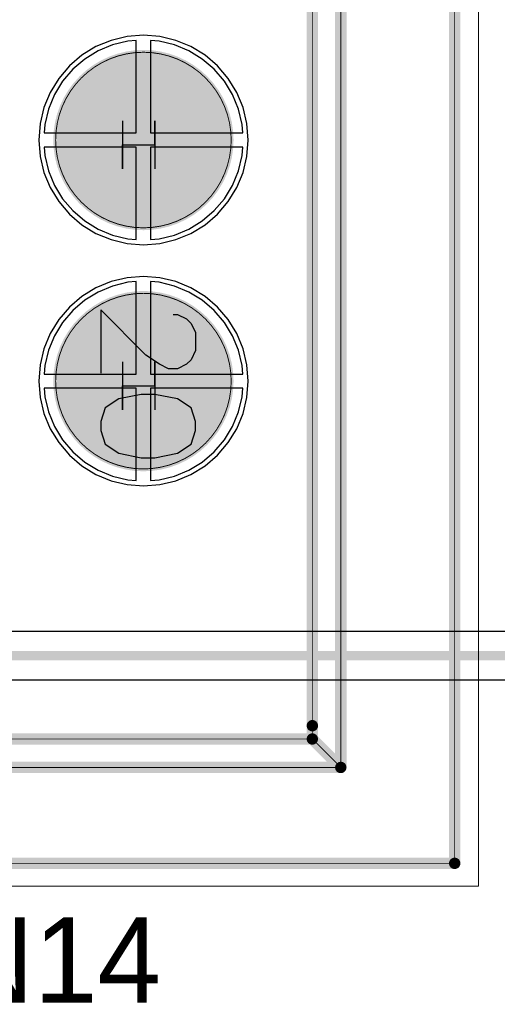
# Model space of a CAD drawing. Header units: millimetres. Extents: x 138 to 555, y 26 to 334.
# Tile 507 of 656: x 324.29 to 329.32, y 178.54 to 188.91. Entities that reach past the tile are written whole.
import ezdxf

# ---------------------------------------------------------------- set-up
doc = ezdxf.new("R2010")
doc.units = ezdxf.units.MM
for name, color, linetype in [('BottomLayer', 5, 'Continuous'), ('BottomSolder', 6, 'Continuous'), ('DrillDrawing', 1, 'Continuous'), ('Mechanical20', 56, 'Continuous'), ('Mechanical27', 56, 'Continuous'), ('MidLayer1', 16, 'Continuous'), ('MidLayer2', 76, 'Continuous'), ('MidLayer3', 90, 'Continuous'), ('MidLayer4', 156, 'Continuous'), ('MultiLayer', 9, 'Continuous'), ('PadHoleLayer', 156, 'Continuous'), ('TopLayer', 1, 'Continuous'), ('TopOverlay', 2, 'Continuous'), ('TopSolder', 216, 'Continuous')]:
    doc.layers.add(name, color=color, linetype=linetype)

# ---------------------------------------------------------------- blocks, each defined once
blk = doc.blocks.new('CON_CVILUX_CH87_20_2_V_1_00_939')
at = {"layer": 'BottomLayer', "const_width": 0.9}
for points in [[(8.44, 1.27, 1), (9.34, 1.27, 1)], [(10.98, 1.27, 1), (11.88, 1.27, 1)]]:
    blk.add_lwpolyline(points, format="xyb", close=True, dxfattribs=at)
at = {"layer": 'BottomSolder', "const_width": 0.95}
for points in [[(8.415, 1.27, 1), (9.365, 1.27, 1)], [(10.955, 1.27, 1), (11.905, 1.27, 1)]]:
    blk.add_lwpolyline(points, format="xyb", close=True, dxfattribs=at)
at = {"layer": 'Mechanical20', "const_width": 0.01}
for points in [[(16.75, 4.8), (-16.75, 4.8)], [(16.75, -4.8), (16.75, 4.8)]]:
    blk.add_lwpolyline(points, dxfattribs=at)
at = {"layer": 'Mechanical20', "const_width": 0.005}
blk.add_lwpolyline([(16.748, 4.8, 1), (16.752, 4.8, 1)], format="xyb", close=True, dxfattribs=at)
blk.add_lwpolyline([(16.748, 4.8, 1), (16.752, 4.8, 1)], format="xyb", close=True, dxfattribs=at)
at = {"layer": 'Mechanical27'}
for p, q in [((10.775, 1.725), (10.823, 1.772)), ((10.823, 1.772), (10.918, 1.82)), ((10.918, 1.82), (11.108, 1.82)), ((11.108, 1.82), (11.204, 1.772)), ((11.204, 1.772), (11.251, 1.725)), ((11.713, 1.772), (11.618, 1.629)), ((11.856, 1.82), (11.713, 1.772)), ((11.951, 1.82), (11.856, 1.82)), ((12.094, 1.772), (11.951, 1.82)), ((12.189, 1.629), (12.094, 1.772)), ((10.728, 1.629), (10.775, 1.725)), ((11.251, 1.725), (11.299, 1.629)), ((10.728, 1.582), (10.728, 1.629)), ((11.299, 1.629), (11.299, 1.534)), ((11.618, 1.629), (11.57, 1.391)), ((12.237, 1.391), (12.189, 1.629)), ((11.299, 1.534), (11.251, 1.439)), ((11.251, 1.439), (11.156, 1.296)), ((11.57, 1.391), (11.57, 1.248)), ((12.237, 1.248), (12.237, 1.391)), ((11.156, 1.296), (10.68, 0.82)), ((11.57, 1.248), (11.618, 1.01)), ((12.189, 1.01), (12.237, 1.248)), ((11.618, 1.01), (11.713, 0.868)), ((12.094, 0.868), (12.189, 1.01)), ((11.713, 0.868), (11.856, 0.82)), ((11.951, 0.82), (12.094, 0.868)), ((10.68, 0.82), (11.347, 0.82)), ((11.856, 0.82), (11.951, 0.82))]:
    blk.add_line(p, q, dxfattribs=at)
at = {"layer": 'Mechanical27', "const_width": 0.01}
for points in [[(16.51, 4.55), (-16.51, 4.55)], [(16.51, -4.55), (16.51, 4.55)], [(15.5, 3.35), (-15.5, 3.35)], [(15.2, 3.05), (15.5, 3.35)], [(15.5, -3.35), (15.5, 3.35)], [(15.5, 3.35), (15.5, 3.35)], [(15.2, 3.05), (-15.2, 3.05)], [(15.2, 3.05), (15.06, 3.05)], [(15.2, -3.05), (15.2, 3.05)]]:
    blk.add_lwpolyline(points, dxfattribs=at)
at = {"layer": 'Mechanical27'}
for points, const_width in [([(16.508, 4.55, 1), (16.512, 4.55, 1)], 0.005), ([(16.508, 4.55, 1), (16.512, 4.55, 1)], 0.005), ([(15.498, 3.35, 1), (15.502, 3.35, 1)], 0.005), ([(15.498, 3.35, 1), (15.502, 3.35, 1)], 0.005), ([(15.498, 3.35, 1), (15.502, 3.35, 1)], 0.005), ([(15.498, 3.35, 1), (15.502, 3.35, 1)], 0.005), ([(15.498, 3.35, 1), (15.502, 3.35, 1)], 0.005), ([(15.058, 3.05, 1), (15.062, 3.05, 1)], 0.005), ([(15.198, 3.05, 1), (15.202, 3.05, 1)], 0.005), ([(15.198, 3.05, 1), (15.202, 3.05, 1)], 0.005), ([(15.198, 3.05, 1), (15.202, 3.05, 1)], 0.005), ([(15.198, 3.05, 1), (15.202, 3.05, 1)], 0.005), ([(9.815, 1.27, 1), (7.965, 1.27, 1)], 0.01), ([(12.355, 1.27, 1), (10.505, 1.27, 1)], 0.01), ([(7.963, 1.27, 1), (7.967, 1.27, 1)], 0.005), ([(9.813, 1.27, 1), (9.817, 1.27, 1)], 0.005), ([(10.503, 1.27, 1), (10.507, 1.27, 1)], 0.005), ([(12.353, 1.27, 1), (12.357, 1.27, 1)], 0.005)]:
    blk.add_lwpolyline(points, format="xyb", close=True, dxfattribs=dict(at, const_width=const_width))
at = {"layer": 'MidLayer1', "const_width": 0.9}
for points in [[(8.44, 1.27, 1), (9.34, 1.27, 1)], [(10.98, 1.27, 1), (11.88, 1.27, 1)]]:
    blk.add_lwpolyline(points, format="xyb", close=True, dxfattribs=at)
at = {"layer": 'MidLayer2', "const_width": 0.9}
for points in [[(8.44, 1.27, 1), (9.34, 1.27, 1)], [(10.98, 1.27, 1), (11.88, 1.27, 1)]]:
    blk.add_lwpolyline(points, format="xyb", close=True, dxfattribs=at)
at = {"layer": 'MidLayer3', "const_width": 0.9}
for points in [[(8.44, 1.27, 1), (9.34, 1.27, 1)], [(10.98, 1.27, 1), (11.88, 1.27, 1)]]:
    blk.add_lwpolyline(points, format="xyb", close=True, dxfattribs=at)
at = {"layer": 'MidLayer4', "const_width": 0.9}
for points in [[(8.44, 1.27, 1), (9.34, 1.27, 1)], [(10.98, 1.27, 1), (11.88, 1.27, 1)]]:
    blk.add_lwpolyline(points, format="xyb", close=True, dxfattribs=at)
at = {"layer": 'MultiLayer', "const_width": 0.9}
for points in [[(8.44, 1.27, 1), (9.34, 1.27, 1)], [(10.98, 1.27, 1), (11.88, 1.27, 1)]]:
    blk.add_lwpolyline(points, format="xyb", close=True, dxfattribs=at)
at = {"layer": 'PadHoleLayer', "const_width": 0.6}
for points in [[(8.59, 1.27, 1), (9.19, 1.27, 1)], [(11.13, 1.27, 1), (11.73, 1.27, 1)]]:
    blk.add_lwpolyline(points, format="xyb", close=True, dxfattribs=at)
at = {"layer": 'TopLayer', "const_width": 0.9}
for points in [[(8.44, 1.27, 1), (9.34, 1.27, 1)], [(10.98, 1.27, 1), (11.88, 1.27, 1)]]:
    blk.add_lwpolyline(points, format="xyb", close=True, dxfattribs=at)
at = {"layer": 'TopOverlay', "const_width": 0.12}
for points in [[(16.51, 4.55), (-16.51, 4.55)], [(16.51, -4.55), (16.51, 4.55)], [(15.5, 3.35), (-15.5, 3.35)], [(15.2, 3.05), (15.5, 3.35)], [(15.5, 3.35), (15.5, 3.35)], [(15.5, -3.35), (15.5, 3.35)], [(15.2, 3.05), (-15.2, 3.05)], [(15.2, 3.05), (15.06, 3.05)], [(15.2, -3.05), (15.2, 3.05)]]:
    blk.add_lwpolyline(points, dxfattribs=at)
at = {"layer": 'TopOverlay', "const_width": 0.06}
for points in [[(16.48, 4.55, 1), (16.54, 4.55, 1)], [(16.48, 4.55, 1), (16.54, 4.55, 1)], [(15.47, 3.35, 1), (15.53, 3.35, 1)], [(15.47, 3.35, 1), (15.53, 3.35, 1)], [(15.47, 3.35, 1), (15.53, 3.35, 1)], [(15.47, 3.35, 1), (15.53, 3.35, 1)], [(15.47, 3.35, 1), (15.53, 3.35, 1)], [(15.03, 3.05, 1), (15.09, 3.05, 1)], [(15.17, 3.05, 1), (15.23, 3.05, 1)], [(15.17, 3.05, 1), (15.23, 3.05, 1)], [(15.17, 3.05, 1), (15.23, 3.05, 1)], [(15.17, 3.05, 1), (15.23, 3.05, 1)]]:
    blk.add_lwpolyline(points, format="xyb", close=True, dxfattribs=at)
at = {"layer": 'TopSolder', "const_width": 0.95}
for points in [[(8.415, 1.27, 1), (9.365, 1.27, 1)], [(10.955, 1.27, 1), (11.905, 1.27, 1)]]:
    blk.add_lwpolyline(points, format="xyb", close=True, dxfattribs=at)

msp = doc.modelspace()

# ---------------------------------------------------------------- linework, layer by layer
at = {"layer": 'BottomLayer'}
for p, q in [((325.515, 188.69), (325.426, 188.683)), ((325.515, 187.717), (325.515, 188.69)), ((325.755, 188.683), (325.665, 188.69)), ((325.665, 188.69), (325.665, 187.717)), ((325.112, 188.581), (324.971, 188.494)), ((325.265, 188.644), (325.112, 188.581)), ((325.426, 188.683), (325.265, 188.644)), ((325.916, 188.644), (325.755, 188.683)), ((326.069, 188.581), (325.916, 188.644)), ((326.21, 188.494), (326.069, 188.581)), ((324.971, 188.494), (324.846, 188.387)), ((326.335, 188.387), (326.21, 188.494)), ((324.846, 188.387), (324.738, 188.261)), ((326.443, 188.261), (326.335, 188.387)), ((324.738, 188.261), (324.652, 188.121)), ((326.529, 188.121), (326.443, 188.261)), ((324.652, 188.121), (324.589, 187.968)), ((326.592, 187.968), (326.529, 188.121)), ((324.589, 187.968), (324.55, 187.807)), ((326.631, 187.807), (326.592, 187.968)), ((324.55, 187.807), (324.543, 187.717)), ((326.638, 187.717), (326.631, 187.807)), ((324.543, 187.717), (325.515, 187.717)), ((325.665, 187.717), (326.638, 187.717)), ((325.515, 187.567), (324.543, 187.567)), ((324.543, 187.567), (324.55, 187.478)), ((325.515, 186.595), (325.515, 187.567)), ((326.638, 187.567), (325.665, 187.567)), ((325.665, 187.567), (325.665, 186.595)), ((326.631, 187.478), (326.638, 187.567)), ((324.55, 187.478), (324.589, 187.317)), ((326.592, 187.317), (326.631, 187.478)), ((324.589, 187.317), (324.652, 187.164)), ((326.529, 187.164), (326.592, 187.317)), ((324.652, 187.164), (324.738, 187.023)), ((326.443, 187.023), (326.529, 187.164)), ((324.738, 187.023), (324.846, 186.898)), ((326.335, 186.898), (326.443, 187.023)), ((324.846, 186.898), (324.971, 186.79)), ((326.21, 186.79), (326.335, 186.898)), ((324.971, 186.79), (325.112, 186.704)), ((326.069, 186.704), (326.21, 186.79)), ((325.112, 186.704), (325.265, 186.641)), ((325.265, 186.641), (325.426, 186.602)), ((325.755, 186.602), (325.916, 186.641)), ((325.916, 186.641), (326.069, 186.704)), ((325.426, 186.602), (325.515, 186.595)), ((325.665, 186.595), (325.755, 186.602)), ((325.265, 186.104), (325.112, 186.041)), ((325.426, 186.143), (325.265, 186.104)), ((325.515, 186.15), (325.426, 186.143)), ((325.515, 185.177), (325.515, 186.15)), ((325.755, 186.143), (325.665, 186.15)), ((325.665, 186.15), (325.665, 185.177)), ((325.916, 186.104), (325.755, 186.143)), ((326.069, 186.041), (325.916, 186.104)), ((325.112, 186.041), (324.971, 185.954)), ((326.21, 185.954), (326.069, 186.041)), ((324.971, 185.954), (324.846, 185.847)), ((326.335, 185.847), (326.21, 185.954)), ((324.846, 185.847), (324.738, 185.721)), ((326.443, 185.721), (326.335, 185.847)), ((324.738, 185.721), (324.652, 185.581)), ((326.529, 185.581), (326.443, 185.721)), ((324.652, 185.581), (324.589, 185.428)), ((326.592, 185.428), (326.529, 185.581)), ((324.589, 185.428), (324.55, 185.267)), ((326.631, 185.267), (326.592, 185.428)), ((324.55, 185.267), (324.543, 185.177)), ((326.638, 185.177), (326.631, 185.267)), ((324.543, 185.177), (325.515, 185.177)), ((325.665, 185.177), (326.638, 185.177)), ((325.515, 185.027), (324.543, 185.027)), ((324.543, 185.027), (324.55, 184.938)), ((325.515, 184.055), (325.515, 185.027)), ((326.638, 185.027), (325.665, 185.027)), ((325.665, 185.027), (325.665, 184.055)), ((326.631, 184.938), (326.638, 185.027)), ((324.55, 184.938), (324.589, 184.777)), ((326.592, 184.777), (326.631, 184.938)), ((324.589, 184.777), (324.652, 184.624)), ((326.529, 184.624), (326.592, 184.777)), ((324.652, 184.624), (324.738, 184.483)), ((326.443, 184.483), (326.529, 184.624)), ((324.738, 184.483), (324.846, 184.358)), ((326.335, 184.358), (326.443, 184.483)), ((324.846, 184.358), (324.971, 184.25)), ((326.21, 184.25), (326.335, 184.358)), ((324.971, 184.25), (325.112, 184.164)), ((326.069, 184.164), (326.21, 184.25)), ((325.112, 184.164), (325.265, 184.101)), ((325.916, 184.101), (326.069, 184.164)), ((325.265, 184.101), (325.426, 184.062)), ((325.426, 184.062), (325.515, 184.055)), ((325.665, 184.055), (325.755, 184.062)), ((325.755, 184.062), (325.916, 184.101))]:
    msp.add_line(p, q, dxfattribs=at)
at = {"layer": 'DrillDrawing'}
for p, q in [((325.37, 187.846), (325.37, 187.338)), ((325.709, 187.592), (325.709, 187.846)), ((325.709, 187.846), (325.709, 187.338)), ((325.37, 187.338), (325.37, 187.592)), ((325.37, 187.592), (325.709, 187.592)), ((325.37, 185.306), (325.37, 184.798)), ((325.709, 185.052), (325.709, 185.306)), ((325.709, 185.306), (325.709, 184.798)), ((325.37, 184.798), (325.37, 185.052)), ((325.37, 185.052), (325.709, 185.052))]:
    msp.add_line(p, q, dxfattribs=at)
at = {"layer": 'MidLayer1'}
for p, q in [((325.249, 188.692), (325.09, 188.626)), ((325.418, 188.732), (325.249, 188.692)), ((325.59, 188.746), (325.418, 188.732)), ((325.763, 188.732), (325.59, 188.746)), ((325.931, 188.692), (325.763, 188.732)), ((326.091, 188.626), (325.931, 188.692)), ((325.09, 188.626), (324.942, 188.535)), ((326.239, 188.535), (326.091, 188.626)), ((324.942, 188.535), (324.81, 188.423)), ((326.371, 188.423), (326.239, 188.535)), ((324.81, 188.423), (324.698, 188.291)), ((326.483, 188.291), (326.371, 188.423)), ((324.698, 188.291), (324.607, 188.143)), ((326.574, 188.143), (326.483, 188.291)), ((324.607, 188.143), (324.541, 187.983)), ((326.64, 187.983), (326.574, 188.143)), ((324.541, 187.983), (324.501, 187.815)), ((326.68, 187.815), (326.64, 187.983)), ((324.501, 187.815), (324.487, 187.642)), ((326.694, 187.642), (326.68, 187.815)), ((324.487, 187.642), (324.501, 187.47)), ((326.68, 187.47), (326.694, 187.642)), ((324.501, 187.47), (324.541, 187.301)), ((326.64, 187.301), (326.68, 187.47)), ((324.541, 187.301), (324.607, 187.141)), ((326.574, 187.141), (326.64, 187.301)), ((324.607, 187.141), (324.698, 186.994)), ((326.483, 186.994), (326.574, 187.141)), ((324.698, 186.994), (324.81, 186.862)), ((326.371, 186.862), (326.483, 186.994)), ((324.81, 186.862), (324.942, 186.75)), ((326.239, 186.75), (326.371, 186.862)), ((324.942, 186.75), (325.09, 186.659)), ((326.091, 186.659), (326.239, 186.75)), ((325.09, 186.659), (325.249, 186.593)), ((325.931, 186.593), (326.091, 186.659)), ((325.249, 186.593), (325.418, 186.553)), ((325.418, 186.553), (325.59, 186.539)), ((325.59, 186.539), (325.763, 186.553)), ((325.763, 186.553), (325.931, 186.593)), ((325.59, 186.206), (325.418, 186.192)), ((325.763, 186.192), (325.59, 186.206)), ((325.249, 186.152), (325.09, 186.086)), ((325.418, 186.192), (325.249, 186.152)), ((325.931, 186.152), (325.763, 186.192)), ((326.091, 186.086), (325.931, 186.152)), ((324.942, 185.995), (324.81, 185.883)), ((325.09, 186.086), (324.942, 185.995)), ((326.239, 185.995), (326.091, 186.086)), ((326.371, 185.883), (326.239, 185.995)), ((324.81, 185.883), (324.698, 185.751)), ((326.483, 185.751), (326.371, 185.883)), ((324.698, 185.751), (324.607, 185.603)), ((326.574, 185.603), (326.483, 185.751)), ((324.607, 185.603), (324.541, 185.443)), ((326.64, 185.443), (326.574, 185.603)), ((324.541, 185.443), (324.501, 185.275)), ((326.68, 185.275), (326.64, 185.443)), ((324.501, 185.275), (324.487, 185.102)), ((326.694, 185.102), (326.68, 185.275)), ((324.487, 185.102), (324.501, 184.93)), ((326.68, 184.93), (326.694, 185.102)), ((324.501, 184.93), (324.541, 184.761)), ((326.64, 184.761), (326.68, 184.93)), ((324.541, 184.761), (324.607, 184.601)), ((326.574, 184.601), (326.64, 184.761)), ((324.607, 184.601), (324.698, 184.454)), ((326.483, 184.454), (326.574, 184.601)), ((324.698, 184.454), (324.81, 184.322)), ((326.371, 184.322), (326.483, 184.454)), ((324.81, 184.322), (324.942, 184.21)), ((326.239, 184.21), (326.371, 184.322)), ((324.942, 184.21), (325.09, 184.119)), ((326.091, 184.119), (326.239, 184.21)), ((325.09, 184.119), (325.249, 184.053)), ((325.249, 184.053), (325.418, 184.013)), ((325.763, 184.013), (325.931, 184.053)), ((325.931, 184.053), (326.091, 184.119)), ((325.418, 184.013), (325.59, 183.999)), ((325.59, 183.999), (325.763, 184.013))]:
    msp.add_line(p, q, dxfattribs=at)
at = {"layer": 'MidLayer2'}
for p, q in [((325.515, 188.69), (325.426, 188.683)), ((325.515, 187.717), (325.515, 188.69)), ((325.755, 188.683), (325.665, 188.69)), ((325.665, 188.69), (325.665, 187.717)), ((325.112, 188.581), (324.971, 188.494)), ((325.265, 188.644), (325.112, 188.581)), ((325.426, 188.683), (325.265, 188.644)), ((325.916, 188.644), (325.755, 188.683)), ((326.069, 188.581), (325.916, 188.644)), ((326.21, 188.494), (326.069, 188.581)), ((324.971, 188.494), (324.846, 188.387)), ((326.335, 188.387), (326.21, 188.494)), ((324.846, 188.387), (324.738, 188.261)), ((326.443, 188.261), (326.335, 188.387)), ((324.738, 188.261), (324.652, 188.121)), ((326.529, 188.121), (326.443, 188.261)), ((324.652, 188.121), (324.589, 187.968)), ((326.592, 187.968), (326.529, 188.121)), ((324.589, 187.968), (324.55, 187.807)), ((326.631, 187.807), (326.592, 187.968)), ((324.55, 187.807), (324.543, 187.717)), ((326.638, 187.717), (326.631, 187.807)), ((324.543, 187.717), (325.515, 187.717)), ((325.665, 187.717), (326.638, 187.717)), ((325.515, 187.567), (324.543, 187.567)), ((324.543, 187.567), (324.55, 187.478)), ((325.515, 186.595), (325.515, 187.567)), ((326.638, 187.567), (325.665, 187.567)), ((325.665, 187.567), (325.665, 186.595)), ((326.631, 187.478), (326.638, 187.567)), ((324.55, 187.478), (324.589, 187.317)), ((326.592, 187.317), (326.631, 187.478)), ((324.589, 187.317), (324.652, 187.164)), ((326.529, 187.164), (326.592, 187.317)), ((324.652, 187.164), (324.738, 187.023)), ((326.443, 187.023), (326.529, 187.164)), ((324.738, 187.023), (324.846, 186.898)), ((326.335, 186.898), (326.443, 187.023)), ((324.846, 186.898), (324.971, 186.79)), ((326.21, 186.79), (326.335, 186.898)), ((324.971, 186.79), (325.112, 186.704)), ((326.069, 186.704), (326.21, 186.79)), ((325.112, 186.704), (325.265, 186.641)), ((325.265, 186.641), (325.426, 186.602)), ((325.755, 186.602), (325.916, 186.641)), ((325.916, 186.641), (326.069, 186.704)), ((325.426, 186.602), (325.515, 186.595)), ((325.665, 186.595), (325.755, 186.602)), ((325.265, 186.104), (325.112, 186.041)), ((325.426, 186.143), (325.265, 186.104)), ((325.515, 186.15), (325.426, 186.143)), ((325.515, 185.177), (325.515, 186.15)), ((325.755, 186.143), (325.665, 186.15)), ((325.665, 186.15), (325.665, 185.177)), ((325.916, 186.104), (325.755, 186.143)), ((326.069, 186.041), (325.916, 186.104)), ((325.112, 186.041), (324.971, 185.954)), ((326.21, 185.954), (326.069, 186.041)), ((324.971, 185.954), (324.846, 185.847)), ((326.335, 185.847), (326.21, 185.954)), ((324.846, 185.847), (324.738, 185.721)), ((326.443, 185.721), (326.335, 185.847)), ((324.738, 185.721), (324.652, 185.581)), ((326.529, 185.581), (326.443, 185.721)), ((324.652, 185.581), (324.589, 185.428)), ((326.592, 185.428), (326.529, 185.581)), ((324.589, 185.428), (324.55, 185.267)), ((326.631, 185.267), (326.592, 185.428)), ((324.55, 185.267), (324.543, 185.177)), ((326.638, 185.177), (326.631, 185.267)), ((324.543, 185.177), (325.515, 185.177)), ((325.665, 185.177), (326.638, 185.177)), ((325.515, 185.027), (324.543, 185.027)), ((324.543, 185.027), (324.55, 184.938)), ((325.515, 184.055), (325.515, 185.027)), ((326.638, 185.027), (325.665, 185.027)), ((325.665, 185.027), (325.665, 184.055)), ((326.631, 184.938), (326.638, 185.027)), ((324.55, 184.938), (324.589, 184.777)), ((326.592, 184.777), (326.631, 184.938)), ((324.589, 184.777), (324.652, 184.624)), ((326.529, 184.624), (326.592, 184.777)), ((324.652, 184.624), (324.738, 184.483)), ((326.443, 184.483), (326.529, 184.624)), ((324.738, 184.483), (324.846, 184.358)), ((326.335, 184.358), (326.443, 184.483)), ((324.846, 184.358), (324.971, 184.25)), ((326.21, 184.25), (326.335, 184.358)), ((324.971, 184.25), (325.112, 184.164)), ((326.069, 184.164), (326.21, 184.25)), ((325.112, 184.164), (325.265, 184.101)), ((325.916, 184.101), (326.069, 184.164)), ((325.265, 184.101), (325.426, 184.062)), ((325.426, 184.062), (325.515, 184.055)), ((325.665, 184.055), (325.755, 184.062)), ((325.755, 184.062), (325.916, 184.101))]:
    msp.add_line(p, q, dxfattribs=at)
at = {"layer": 'MidLayer3'}
for p, q in [((325.515, 188.69), (325.426, 188.683)), ((325.515, 187.717), (325.515, 188.69)), ((325.755, 188.683), (325.665, 188.69)), ((325.665, 188.69), (325.665, 187.717)), ((325.112, 188.581), (324.971, 188.494)), ((325.265, 188.644), (325.112, 188.581)), ((325.426, 188.683), (325.265, 188.644)), ((325.916, 188.644), (325.755, 188.683)), ((326.069, 188.581), (325.916, 188.644)), ((326.21, 188.494), (326.069, 188.581)), ((324.971, 188.494), (324.846, 188.387)), ((326.335, 188.387), (326.21, 188.494)), ((324.846, 188.387), (324.738, 188.261)), ((326.443, 188.261), (326.335, 188.387)), ((324.738, 188.261), (324.652, 188.121)), ((326.529, 188.121), (326.443, 188.261)), ((324.652, 188.121), (324.589, 187.968)), ((326.592, 187.968), (326.529, 188.121)), ((324.589, 187.968), (324.55, 187.807)), ((326.631, 187.807), (326.592, 187.968)), ((324.55, 187.807), (324.543, 187.717)), ((326.638, 187.717), (326.631, 187.807)), ((324.543, 187.717), (325.515, 187.717)), ((325.665, 187.717), (326.638, 187.717)), ((325.515, 187.567), (324.543, 187.567)), ((324.543, 187.567), (324.55, 187.478)), ((325.515, 186.595), (325.515, 187.567)), ((326.638, 187.567), (325.665, 187.567)), ((325.665, 187.567), (325.665, 186.595)), ((326.631, 187.478), (326.638, 187.567)), ((324.55, 187.478), (324.589, 187.317)), ((326.592, 187.317), (326.631, 187.478)), ((324.589, 187.317), (324.652, 187.164)), ((326.529, 187.164), (326.592, 187.317)), ((324.652, 187.164), (324.738, 187.023)), ((326.443, 187.023), (326.529, 187.164)), ((324.738, 187.023), (324.846, 186.898)), ((326.335, 186.898), (326.443, 187.023)), ((324.846, 186.898), (324.971, 186.79)), ((326.21, 186.79), (326.335, 186.898)), ((324.971, 186.79), (325.112, 186.704)), ((326.069, 186.704), (326.21, 186.79)), ((325.112, 186.704), (325.265, 186.641)), ((325.265, 186.641), (325.426, 186.602)), ((325.755, 186.602), (325.916, 186.641)), ((325.916, 186.641), (326.069, 186.704)), ((325.426, 186.602), (325.515, 186.595)), ((325.665, 186.595), (325.755, 186.602)), ((325.265, 186.104), (325.112, 186.041)), ((325.426, 186.143), (325.265, 186.104)), ((325.515, 186.15), (325.426, 186.143)), ((325.515, 185.177), (325.515, 186.15)), ((325.755, 186.143), (325.665, 186.15)), ((325.665, 186.15), (325.665, 185.177)), ((325.916, 186.104), (325.755, 186.143)), ((326.069, 186.041), (325.916, 186.104)), ((325.112, 186.041), (324.971, 185.954)), ((326.21, 185.954), (326.069, 186.041)), ((324.971, 185.954), (324.846, 185.847)), ((326.335, 185.847), (326.21, 185.954)), ((324.846, 185.847), (324.738, 185.721)), ((326.443, 185.721), (326.335, 185.847)), ((324.738, 185.721), (324.652, 185.581)), ((326.529, 185.581), (326.443, 185.721)), ((324.652, 185.581), (324.589, 185.428)), ((326.592, 185.428), (326.529, 185.581)), ((324.589, 185.428), (324.55, 185.267)), ((326.631, 185.267), (326.592, 185.428)), ((324.55, 185.267), (324.543, 185.177)), ((326.638, 185.177), (326.631, 185.267)), ((324.543, 185.177), (325.515, 185.177)), ((325.665, 185.177), (326.638, 185.177)), ((325.515, 185.027), (324.543, 185.027)), ((324.543, 185.027), (324.55, 184.938)), ((325.515, 184.055), (325.515, 185.027)), ((326.638, 185.027), (325.665, 185.027)), ((325.665, 185.027), (325.665, 184.055)), ((326.631, 184.938), (326.638, 185.027)), ((324.55, 184.938), (324.589, 184.777)), ((326.592, 184.777), (326.631, 184.938)), ((324.589, 184.777), (324.652, 184.624)), ((326.529, 184.624), (326.592, 184.777)), ((324.652, 184.624), (324.738, 184.483)), ((326.443, 184.483), (326.529, 184.624)), ((324.738, 184.483), (324.846, 184.358)), ((326.335, 184.358), (326.443, 184.483)), ((324.846, 184.358), (324.971, 184.25)), ((326.21, 184.25), (326.335, 184.358)), ((324.971, 184.25), (325.112, 184.164)), ((326.069, 184.164), (326.21, 184.25)), ((325.112, 184.164), (325.265, 184.101)), ((325.916, 184.101), (326.069, 184.164)), ((325.265, 184.101), (325.426, 184.062)), ((325.426, 184.062), (325.515, 184.055)), ((325.665, 184.055), (325.755, 184.062)), ((325.755, 184.062), (325.916, 184.101))]:
    msp.add_line(p, q, dxfattribs=at)
at = {"layer": 'MidLayer4'}
for p, q in [((325.249, 188.692), (325.09, 188.626)), ((325.418, 188.732), (325.249, 188.692)), ((325.59, 188.746), (325.418, 188.732)), ((325.763, 188.732), (325.59, 188.746)), ((325.931, 188.692), (325.763, 188.732)), ((326.091, 188.626), (325.931, 188.692)), ((325.09, 188.626), (324.942, 188.535)), ((326.239, 188.535), (326.091, 188.626)), ((324.942, 188.535), (324.81, 188.423)), ((326.371, 188.423), (326.239, 188.535)), ((324.81, 188.423), (324.698, 188.291)), ((326.483, 188.291), (326.371, 188.423)), ((324.698, 188.291), (324.607, 188.143)), ((326.574, 188.143), (326.483, 188.291)), ((324.607, 188.143), (324.541, 187.983)), ((326.64, 187.983), (326.574, 188.143)), ((324.541, 187.983), (324.501, 187.815)), ((326.68, 187.815), (326.64, 187.983)), ((324.501, 187.815), (324.487, 187.642)), ((326.694, 187.642), (326.68, 187.815)), ((324.487, 187.642), (324.501, 187.47)), ((326.68, 187.47), (326.694, 187.642)), ((324.501, 187.47), (324.541, 187.301)), ((326.64, 187.301), (326.68, 187.47)), ((324.541, 187.301), (324.607, 187.141)), ((326.574, 187.141), (326.64, 187.301)), ((324.607, 187.141), (324.698, 186.994)), ((326.483, 186.994), (326.574, 187.141)), ((324.698, 186.994), (324.81, 186.862)), ((326.371, 186.862), (326.483, 186.994)), ((324.81, 186.862), (324.942, 186.75)), ((326.239, 186.75), (326.371, 186.862)), ((324.942, 186.75), (325.09, 186.659)), ((326.091, 186.659), (326.239, 186.75)), ((325.09, 186.659), (325.249, 186.593)), ((325.931, 186.593), (326.091, 186.659)), ((325.249, 186.593), (325.418, 186.553)), ((325.418, 186.553), (325.59, 186.539)), ((325.59, 186.539), (325.763, 186.553)), ((325.763, 186.553), (325.931, 186.593)), ((325.59, 186.206), (325.418, 186.192)), ((325.763, 186.192), (325.59, 186.206)), ((325.249, 186.152), (325.09, 186.086)), ((325.418, 186.192), (325.249, 186.152)), ((325.931, 186.152), (325.763, 186.192)), ((326.091, 186.086), (325.931, 186.152)), ((324.942, 185.995), (324.81, 185.883)), ((325.09, 186.086), (324.942, 185.995)), ((326.239, 185.995), (326.091, 186.086)), ((326.371, 185.883), (326.239, 185.995)), ((324.81, 185.883), (324.698, 185.751)), ((326.483, 185.751), (326.371, 185.883)), ((324.698, 185.751), (324.607, 185.603)), ((326.574, 185.603), (326.483, 185.751)), ((324.607, 185.603), (324.541, 185.443)), ((326.64, 185.443), (326.574, 185.603)), ((324.541, 185.443), (324.501, 185.275)), ((326.68, 185.275), (326.64, 185.443)), ((324.501, 185.275), (324.487, 185.102)), ((326.694, 185.102), (326.68, 185.275)), ((324.487, 185.102), (324.501, 184.93)), ((326.68, 184.93), (326.694, 185.102)), ((324.501, 184.93), (324.541, 184.761)), ((326.64, 184.761), (326.68, 184.93)), ((324.541, 184.761), (324.607, 184.601)), ((326.574, 184.601), (326.64, 184.761)), ((324.607, 184.601), (324.698, 184.454)), ((326.483, 184.454), (326.574, 184.601)), ((324.698, 184.454), (324.81, 184.322)), ((326.371, 184.322), (326.483, 184.454)), ((324.81, 184.322), (324.942, 184.21)), ((326.239, 184.21), (326.371, 184.322)), ((324.942, 184.21), (325.09, 184.119)), ((326.091, 184.119), (326.239, 184.21)), ((325.09, 184.119), (325.249, 184.053)), ((325.249, 184.053), (325.418, 184.013)), ((325.763, 184.013), (325.931, 184.053)), ((325.931, 184.053), (326.091, 184.119)), ((325.418, 184.013), (325.59, 183.999)), ((325.59, 183.999), (325.763, 184.013))]:
    msp.add_line(p, q, dxfattribs=at)
at = {"layer": 'TopLayer'}
for p, q in [((325.515, 188.69), (325.426, 188.683)), ((325.515, 187.717), (325.515, 188.69)), ((325.755, 188.683), (325.665, 188.69)), ((325.665, 188.69), (325.665, 187.717)), ((325.112, 188.581), (324.971, 188.494)), ((325.265, 188.644), (325.112, 188.581)), ((325.426, 188.683), (325.265, 188.644)), ((325.916, 188.644), (325.755, 188.683)), ((326.069, 188.581), (325.916, 188.644)), ((326.21, 188.494), (326.069, 188.581)), ((324.971, 188.494), (324.846, 188.387)), ((326.335, 188.387), (326.21, 188.494)), ((324.846, 188.387), (324.738, 188.261)), ((326.443, 188.261), (326.335, 188.387)), ((324.738, 188.261), (324.652, 188.121)), ((326.529, 188.121), (326.443, 188.261)), ((324.652, 188.121), (324.589, 187.968)), ((326.592, 187.968), (326.529, 188.121)), ((324.589, 187.968), (324.55, 187.807)), ((326.631, 187.807), (326.592, 187.968)), ((324.55, 187.807), (324.543, 187.717)), ((326.638, 187.717), (326.631, 187.807)), ((324.543, 187.717), (325.515, 187.717)), ((325.665, 187.717), (326.638, 187.717)), ((325.515, 187.567), (324.543, 187.567)), ((324.543, 187.567), (324.55, 187.478)), ((325.515, 186.595), (325.515, 187.567)), ((326.638, 187.567), (325.665, 187.567)), ((325.665, 187.567), (325.665, 186.595)), ((326.631, 187.478), (326.638, 187.567)), ((324.55, 187.478), (324.589, 187.317)), ((326.592, 187.317), (326.631, 187.478)), ((324.589, 187.317), (324.652, 187.164)), ((326.529, 187.164), (326.592, 187.317)), ((324.652, 187.164), (324.738, 187.023)), ((326.443, 187.023), (326.529, 187.164)), ((324.738, 187.023), (324.846, 186.898)), ((326.335, 186.898), (326.443, 187.023)), ((324.846, 186.898), (324.971, 186.79)), ((326.21, 186.79), (326.335, 186.898)), ((324.971, 186.79), (325.112, 186.704)), ((326.069, 186.704), (326.21, 186.79)), ((325.112, 186.704), (325.265, 186.641)), ((325.265, 186.641), (325.426, 186.602)), ((325.755, 186.602), (325.916, 186.641)), ((325.916, 186.641), (326.069, 186.704)), ((325.426, 186.602), (325.515, 186.595)), ((325.665, 186.595), (325.755, 186.602)), ((325.265, 186.104), (325.112, 186.041)), ((325.426, 186.143), (325.265, 186.104)), ((325.515, 186.15), (325.426, 186.143)), ((325.515, 185.177), (325.515, 186.15)), ((325.755, 186.143), (325.665, 186.15)), ((325.665, 186.15), (325.665, 185.177)), ((325.916, 186.104), (325.755, 186.143)), ((326.069, 186.041), (325.916, 186.104)), ((325.112, 186.041), (324.971, 185.954)), ((326.21, 185.954), (326.069, 186.041)), ((324.971, 185.954), (324.846, 185.847)), ((326.335, 185.847), (326.21, 185.954)), ((324.846, 185.847), (324.738, 185.721)), ((326.443, 185.721), (326.335, 185.847)), ((324.738, 185.721), (324.652, 185.581)), ((326.529, 185.581), (326.443, 185.721)), ((324.652, 185.581), (324.589, 185.428)), ((326.592, 185.428), (326.529, 185.581)), ((324.589, 185.428), (324.55, 185.267)), ((326.631, 185.267), (326.592, 185.428)), ((324.55, 185.267), (324.543, 185.177)), ((326.638, 185.177), (326.631, 185.267)), ((324.543, 185.177), (325.515, 185.177)), ((325.665, 185.177), (326.638, 185.177)), ((325.515, 185.027), (324.543, 185.027)), ((324.543, 185.027), (324.55, 184.938)), ((325.515, 184.055), (325.515, 185.027)), ((326.638, 185.027), (325.665, 185.027)), ((325.665, 185.027), (325.665, 184.055)), ((326.631, 184.938), (326.638, 185.027)), ((324.55, 184.938), (324.589, 184.777)), ((326.592, 184.777), (326.631, 184.938)), ((324.589, 184.777), (324.652, 184.624)), ((326.529, 184.624), (326.592, 184.777)), ((324.652, 184.624), (324.738, 184.483)), ((326.443, 184.483), (326.529, 184.624)), ((324.738, 184.483), (324.846, 184.358)), ((326.335, 184.358), (326.443, 184.483)), ((324.846, 184.358), (324.971, 184.25)), ((326.21, 184.25), (326.335, 184.358)), ((324.971, 184.25), (325.112, 184.164)), ((326.069, 184.164), (326.21, 184.25)), ((325.112, 184.164), (325.265, 184.101)), ((325.916, 184.101), (326.069, 184.164)), ((325.265, 184.101), (325.426, 184.062)), ((325.426, 184.062), (325.515, 184.055)), ((325.665, 184.055), (325.755, 184.062)), ((325.755, 184.062), (325.916, 184.101)), ((342.577, 182.465), (318.896, 182.465)), ((318.896, 181.955), (342.471, 181.955))]:
    msp.add_line(p, q, dxfattribs=at)
at = {"layer": 'TopLayer', "const_width": 0.1}
msp.add_lwpolyline([(318.462, 182.21), (342.577, 182.21)], dxfattribs=at)

# ---------------------------------------------------------------- block references
at = {"rotation": 270}
msp.add_blockref('CON_CVILUX_CH87_20_2_V_1_00_939', (324.32, 196.532), dxfattribs=at)

# ---------------------------------------------------------------- texts
at = {"layer": 'TopOverlay'}
msp.add_text('CN14', height=0.9, dxfattribs=at).set_placement((322.699, 178.553))

doc.saveas('drawing.dxf')
